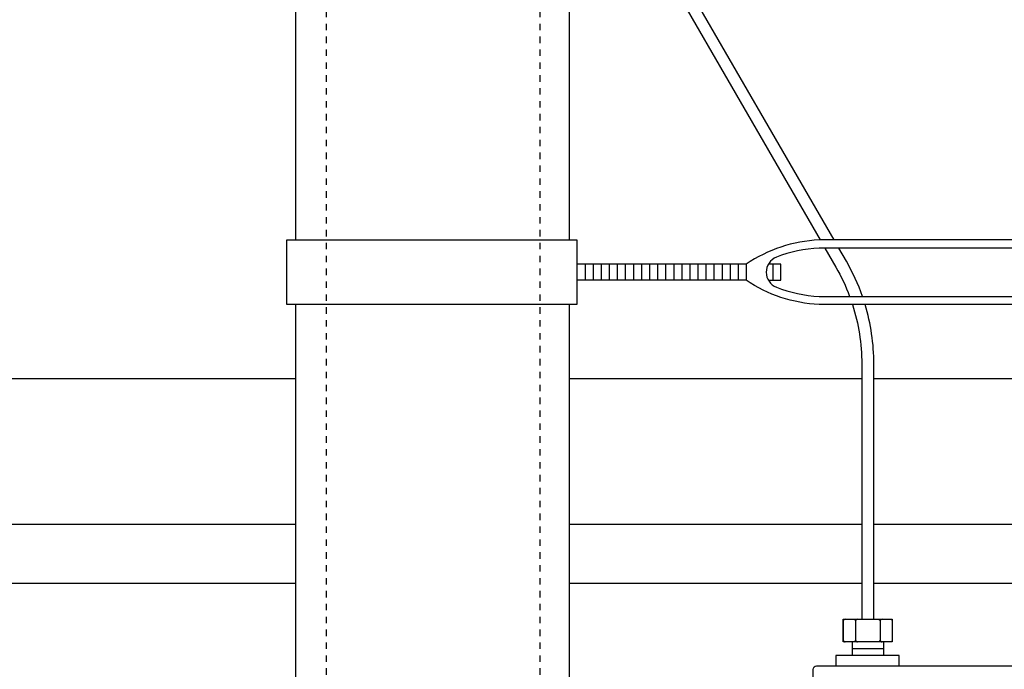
# Model space of a CAD drawing. Extents: x -169 to 7270, y -140 to 2984.
# Tile 594 of 656: x 6599 to 6614, y 952 to 962. Entities that reach past the tile are written whole.
import ezdxf

# ---------------------------------------------------------------- set-up
doc = ezdxf.new("R2010")
doc.units = 0
doc.header["$MEASUREMENT"] = 0
doc.header["$PDSIZE"] = 1
doc.linetypes.add('HIDDEN5', pattern=[0.05, 0.025, -0.025])
doc.layers.get('DEFPOINTS').update_dxf_attribs({"linetype": 'CONTINUOUS'})
for name, color, linetype in [('DIM', 3, 'CONTINUOUS'), ('FILL-TUBE', 1, 'CONTINUOUS'), ('FRP-SUMP', 2, 'CONTINUOUS'), ('GALV-4-PIPE', 4, 'CONTINUOUS'), ('J-BOX', 2, 'CONTINUOUS'), ('PROBE', 2, 'CONTINUOUS')]:
    doc.layers.add(name, color=color, linetype=linetype)
doc.styles.add('SIMPLEX', font='simplex')
doc.dimstyles.new('DIM64', dxfattribs={"dimscale": 64, "dimtxt": 0.09375, "dimasz": 0.09375, "dimexe": 0.0625, "dimexo": 0.0625, "dimgap": 0.046875, "dimtad": 1, "dimdec": 4, "dimzin": 3, "dimdsep": 46, "dimlunit": 4, "dimtxsty": 'SIMPLEX', "dimcen": 0, "dimclrd": 256, "dimclre": 256, "dimclrt": 256, "dimadec": 0, "dimazin": 0, "dimtfac": 1, "dimtdec": 4, "dimtmove": 0, "dimatfit": 3, "dimfxl": 1, "dimfrac": 2, "dimtolj": 1, "dimtzin": 0, "dimarcsym": 0})

# ---------------------------------------------------------------- blocks, each defined once
blk = doc.blocks.new('*D74')
at = {"layer": 'DEFPOINTS', "color": 0, "transparency": 16777216}
for p in [(7015.7, 978.296), (6391.694, 978.015), (6391.694, 700.523)]:
    blk.add_point(p, dxfattribs=at)
at = {"layer": 'DIM', "lineweight": -2, "transparency": 16777216}
for p, q in [((7015.7, 974.296), (7015.7, 696.523)), ((6391.694, 974.015), (6391.694, 696.523)), ((7009.7, 700.523), (6397.694, 700.523))]:
    blk.add_line(p, q, dxfattribs=at)
at = {"layer": 'DIM', "transparency": 16777216}
for points in [[(6397.694, 701.523), (6397.694, 699.523), (6391.694, 700.523)], [(7009.7, 701.523), (7009.7, 699.523), (7015.7, 700.523)]]:
    blk.add_solid(points, dxfattribs=at)
at = {"layer": 'DIM', "transparency": 16777216, "insert": (6703.697, 708.095), "char_height": 6, "attachment_point": 5, "style": 'SIMPLEX'}
blk.add_mtext('\\A1;52\'-0" (F.V. TANK SLAB)', dxfattribs=at)

msp = doc.modelspace()

# ---------------------------------------------------------------- linework, layer by layer
at = {"layer": 'FILL-TUBE', "linetype": 'HIDDEN5'}
for p, q in [((6603.29063, 966.87536), (6603.29063, 911.11269)), ((6606.6051, 966.87536), (6606.6051, 805.27328))]:
    msp.add_line(p, q, dxfattribs=at)
at = {"layer": 'FRP-SUMP', "color": 7, "linetype": 'Continuous'}
for p, q in [((6597.94075, 956.57108), (6602.81575, 956.57108)), ((6607.06575, 956.57108), (6611.60186, 956.57108)), ((6611.78936, 956.57108), (6618.81575, 956.57108)), ((6592.52862, 954.3107), (6602.81575, 954.3107)), ((6607.06575, 954.3107), (6611.60186, 954.3107)), ((6611.78936, 954.3107), (6618.80864, 954.3107)), ((6591.93363, 953.39639), (6602.81575, 953.39639)), ((6607.06575, 953.39639), (6611.60186, 953.39639)), ((6611.78936, 953.39639), (6618.80864, 953.39639))]:
    msp.add_line(p, q, dxfattribs=at)
at = {"layer": 'GALV-4-PIPE', "color": 7}
for p, q in [((6607.30855, 958.34468), (6607.30855, 958.09468)), ((6607.43355, 958.34468), (6607.43355, 958.09468)), ((6607.55855, 958.34468), (6607.55855, 958.09468)), ((6607.68355, 958.34468), (6607.68355, 958.09468)), ((6607.80855, 958.34468), (6607.80855, 958.09468)), ((6607.93355, 958.34468), (6607.93355, 958.09468)), ((6608.05855, 958.34468), (6608.05855, 958.09468)), ((6608.18355, 958.34468), (6608.18355, 958.09468)), ((6608.30855, 958.34468), (6608.30855, 958.09468)), ((6608.43355, 958.34468), (6608.43355, 958.09468)), ((6608.55855, 958.34468), (6608.55855, 958.09468)), ((6608.68355, 958.34468), (6608.68355, 958.09468)), ((6608.80855, 958.34468), (6608.80855, 958.09468)), ((6608.93355, 958.34468), (6608.93355, 958.09468)), ((6609.05855, 958.34468), (6609.05855, 958.09468)), ((6609.18355, 958.34468), (6609.18355, 958.09468)), ((6609.30855, 958.34468), (6609.30855, 958.09468)), ((6609.43355, 958.34468), (6609.43355, 958.09468)), ((6609.55855, 958.34468), (6609.55855, 958.09468)), ((6609.68355, 958.34468), (6609.68355, 958.09468)), ((6610.22316, 958.34468), (6610.22316, 958.09468))]:
    msp.add_line(p, q, dxfattribs=at)
at = {"layer": 'GALV-4-PIPE', "color": 3}
msp.add_line((6609.80855, 958.34468), (6609.80855, 958.09468), dxfattribs=at)
at = {"layer": 'GALV-4-PIPE'}
for points in [[(6607.06575, 958.71968), (6607.06575, 964.24972), (6602.81575, 964.24972), (6602.81575, 958.71968)], [(6602.81575, 957.71968), (6602.81575, 916.52331), (6607.06575, 916.52331), (6607.06575, 957.71968)]]:
    msp.add_lwpolyline(points, dxfattribs=at)
at = {"layer": 'GALV-4-PIPE', "color": 3}
msp.add_lwpolyline([(6607.18355, 957.71968), (6602.68355, 957.71968), (6602.68355, 958.71968), (6607.18355, 958.71968)], close=True, dxfattribs=at)
for points in [[(6618.68355, 958.34468), (6616.05855, 958.34468, 0.13883235), (6614.92692, 958.71968), (6610.94018, 958.71968, 0.13883235), (6609.80855, 958.34468), (6607.18355, 958.34468)], [(6618.68355, 958.09468), (6616.05855, 958.09468, -0.13883235), (6614.92692, 957.71968), (6610.94018, 957.71968, -0.13883235), (6609.80855, 958.09468), (6607.18355, 958.09468)]]:
    msp.add_lwpolyline(points, format="xyb", dxfattribs=at)
msp.add_lwpolyline([(6615.5894, 957.9872, 0.67981468), (6615.5894, 958.45215, 0.0830122), (6614.92413, 958.59468), (6610.94298, 958.59468, 0.0830122), (6610.27771, 958.45215, 0.67981468), (6610.27771, 957.9872, 0.0830122), (6610.94298, 957.84468), (6614.92413, 957.84468, 0.0830122)], format="xyb", close=True, dxfattribs=at)
msp.add_lwpolyline([(6610.15317, 958.09468), (6610.34816, 958.09468), (6610.34816, 958.34468), (6610.15317, 958.34468)], dxfattribs=at)
at = {"layer": 'J-BOX'}
msp.add_lwpolyline([(6610.84637, 947.97906), (6610.84637, 952.05669, -0.41421356), (6610.90193, 952.11225), (6614.97956, 952.11225, -0.41421356), (6615.03512, 952.05669), (6615.03512, 947.97906, -0.41421356), (6614.97956, 947.9235), (6610.90193, 947.9235, -0.41421356)], format="xyb", close=True, dxfattribs=at)
at = {"layer": 'PROBE'}
for p, q in [((6611.45623, 952.27389), (6611.45623, 952.48511)), ((6611.94508, 952.27389), (6611.94508, 952.48511))]:
    msp.add_line(p, q, dxfattribs=at)
at = {"layer": 'PROBE', "color": 7}
msp.add_line((6611.94508, 952.3795), (6611.45623, 952.3795), dxfattribs=at)
at = {"layer": 'PROBE'}
for points in [[(6611.1726, 958.71968), (6608.74892, 962.91761, -0.1316525), (6608.347, 964.41761), (6608.347, 965.39977, -0.26794919), (6609.847, 967.99785, -0.1316525), (6611.347, 968.39977), (6611.347, 968.39977, -0.41421356), (6612.847, 966.89977), (6612.847, 966.89977), (6613.0345, 966.89977, 0.41421356), (6611.347, 968.58727), (6611.29676, 968.58727, 0.1316525), (6609.79676, 968.18535), (6609.75325, 968.16023, 0.26794919), (6608.1595, 965.39977), (6608.1595, 964.41761, 0.1316525), (6608.58654, 962.82386), (6610.9561, 958.71968)], [(6611.02826, 958.59468), (6611.19993, 958.29733, -0.04176759), (6611.4131, 957.84468)], [(6611.61238, 957.84468, 0.04723541), (6611.36231, 958.39108), (6611.24477, 958.59468)], [(6611.45655, 957.71968, -0.07828667), (6611.60186, 956.79733), (6611.60186, 952.8353), (6611.78936, 952.8353), (6611.78936, 956.79733, 0.07352216), (6611.653, 957.71968)]]:
    msp.add_lwpolyline(points, format="xyb", dxfattribs=at)
at = {"layer": 'PROBE', "color": 7}
for points in [[(6611.34664, 952.8353, 0.41421356), (6611.31539, 952.80405), (6611.31539, 952.51636, 0.41421356), (6611.34664, 952.48511)], [(6611.47425, 952.8353, -0.41421356), (6611.5055, 952.80405), (6611.5055, 952.51636, -0.41421356), (6611.47425, 952.48511)], [(6611.53675, 952.8353, 0.41421356), (6611.5055, 952.80405), (6611.5055, 952.51636, 0.41421356), (6611.53675, 952.48511)], [(6611.85447, 952.8353, -0.41421356), (6611.88572, 952.80405), (6611.88572, 952.51636, -0.41421356), (6611.85447, 952.48511)], [(6611.91697, 952.8353, 0.41421356), (6611.88572, 952.80405), (6611.88572, 952.51636, 0.41421356), (6611.91697, 952.48511)], [(6612.04457, 952.8353, -0.41421356), (6612.07582, 952.80405), (6612.07582, 952.51636, -0.41421356), (6612.04457, 952.48511)]]:
    msp.add_lwpolyline(points, format="xyb", dxfattribs=at)
at = {"layer": 'PROBE'}
msp.add_lwpolyline([(6611.31539, 952.8353), (6612.07582, 952.8353), (6612.07582, 952.48511), (6611.31539, 952.48511)], close=True, dxfattribs=at)
msp.add_lwpolyline([(6612.18236, 952.11639), (6612.18236, 952.27389), (6611.19877, 952.27389), (6611.19877, 952.11225)], dxfattribs=at)
at = {"layer": 'PROBE', "linetype": 'Continuous'}
msp.add_arc((6611.34664, 952.51636), 0.03125, 180, 270, dxfattribs=at)

# ---------------------------------------------------------------- dimensions: what is measured, and where the dimension line sits
at = {"layer": 'DIM'}
dim = msp.add_linear_dim(base=(6391.69428, 700.52328), p1=(7015.70045, 978.29596), p2=(6391.69428, 978.01471), angle=180, text='<> (F.V. TANK SLAB)', dimstyle='DIM64', dxfattribs=at)
dim.commit()
dim.dimension.update_dxf_attribs({"geometry": '*D74', "text_midpoint": (6703.69736, 708.09471)})

doc.saveas('drawing.dxf')
